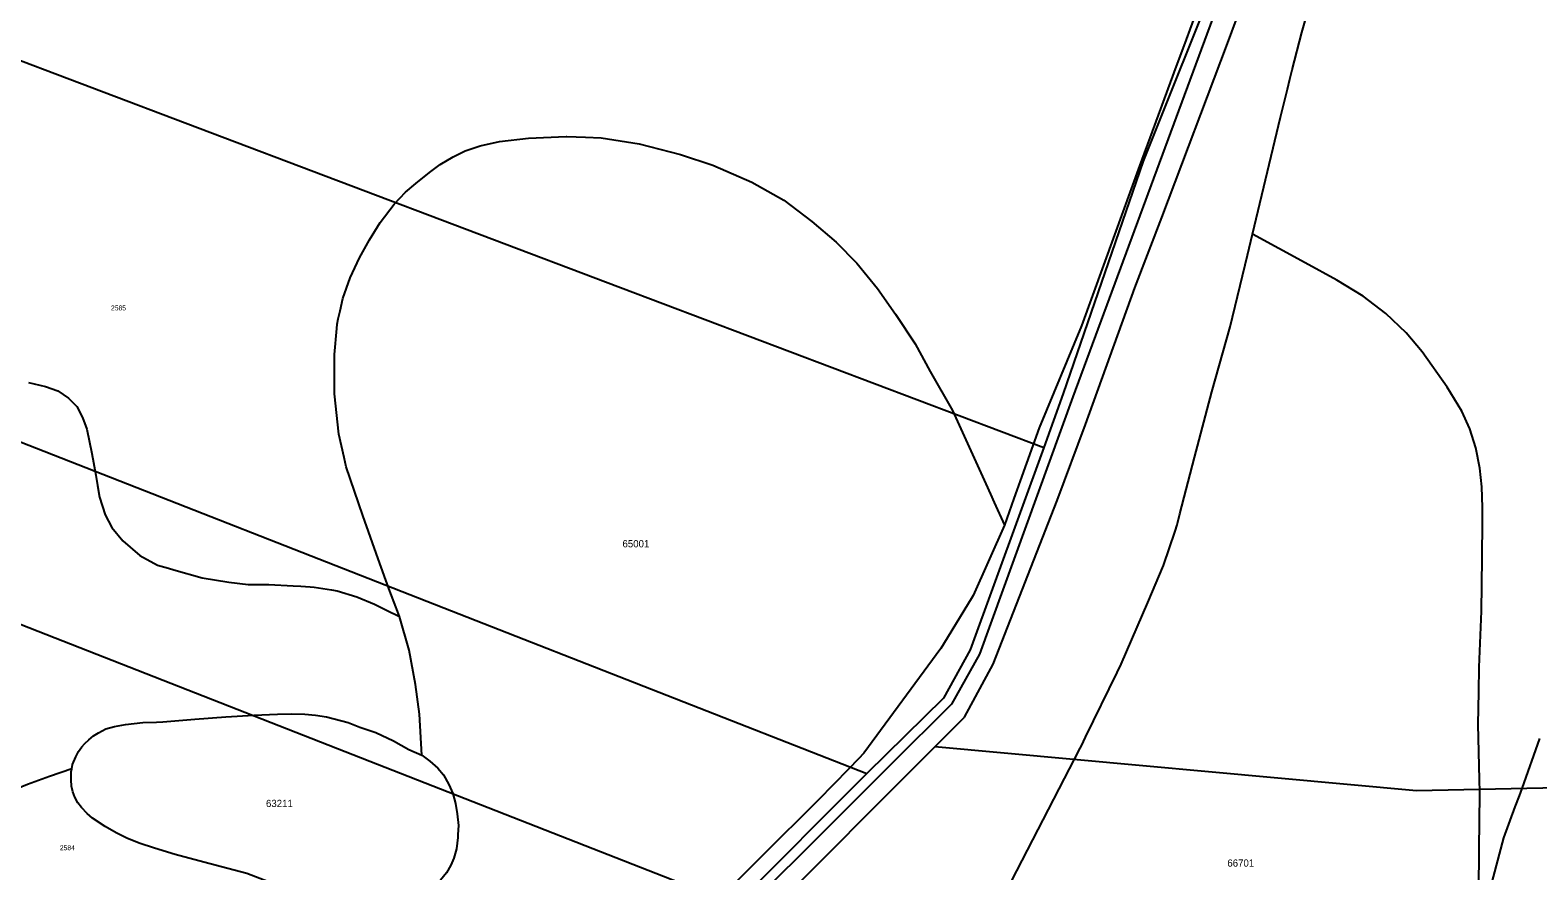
# Model space of a CAD drawing. Extents: x -546762 to -540209, y -1046851 to -1035694.
# Drawn here: x -542629 to -542107, y -1040867 to -1040576 of the extents above; entities that cross this region are included whole.
import ezdxf

# ---------------------------------------------------------------- set-up
doc = ezdxf.new("R2010")
doc.units = 0
for name, color, linetype in [('Vrstva 1', 7, 'Continuous'), ('Vrstva 18', 7, 'Continuous'), ('Vrstva 52', 7, 'Continuous'), ('Vrstva 53', 7, 'Continuous')]:
    doc.layers.add(name, color=color, linetype=linetype)

msp = doc.modelspace()

# ---------------------------------------------------------------- linework, layer by layer
at = {"layer": 'Vrstva 1'}
for points in [[(-542214.77, -1040580.59), (-542166.46, -1040450.5)], [(-542718.05, -1040554.12), (-542571.51, -1040609.6)], [(-542216.84, -1040553.37), (-542243.98, -1040621.28)], [(-542219.97, -1040572.02), (-542268.32, -1040703.05)], [(-542237.51, -1040640.86), (-542214.77, -1040580.59)], [(-542571.51, -1040609.6), (-542424.96, -1040665.09)], [(-542243.98, -1040621.28), (-542271.64, -1040701.87)], [(-542246.9, -1040665.27), (-542237.51, -1040640.86)], [(-542771.1, -1040664.36), (-542627.3, -1040720.75)], [(-542424.96, -1040665.09), (-542278.42, -1040720.57)], [(-542263.98, -1040712.64), (-542246.9, -1040665.27)], [(-542268.32, -1040703.05), (-542300.65, -1040792.15)], [(-542271.64, -1040701.87), (-542278.42, -1040720.57)], [(-542273.81, -1040738.91), (-542263.98, -1040712.64)], [(-542627.3, -1040720.75), (-542483.51, -1040777.13)], [(-542278.42, -1040720.57), (-542303.86, -1040790.68)], [(-542295.94, -1040795.69), (-542273.81, -1040738.91)], [(-542520.39, -1040826.06), (-542655.67, -1040773.02)], [(-542483.51, -1040777.13), (-542339.71, -1040833.51)], [(-542303.86, -1040790.68), (-542313.17, -1040807.39)], [(-542300.65, -1040792.15), (-542310.34, -1040809.54)], [(-542305.89, -1040814.02), (-542295.94, -1040795.69)], [(-542313.17, -1040807.39), (-542339.71, -1040833.51)], [(-542310.34, -1040809.54), (-542331.46, -1040830.53)], [(-542316.11, -1040824.26), (-542305.89, -1040814.02)], [(-542385.1, -1040879.1), (-542520.39, -1040826.06)], [(-542375.24, -1040883.6), (-542316.11, -1040824.26)], [(-542149.27, -1040839.6), (-542316.11, -1040824.26)], [(-542331.46, -1040830.53), (-542402.14, -1040901.08)], [(-542339.71, -1040833.51), (-542385.1, -1040879.1)], [(-542040.03, -1040837.25), (-542149.27, -1040839.6)]]:
    msp.add_lwpolyline(points, dxfattribs=at)
at = {"layer": 'Vrstva 52'}
for points in [[(-542164.17, -1040281.3), (-542162.59, -1040313.22), (-542162.32, -1040318.6), (-542161.89, -1040327.35), (-542161.89, -1040350.2), (-542161.89, -1040353.44), (-542162.98, -1040375.05), (-542165.86, -1040395.45), (-542173.44, -1040425.26), (-542195.2, -1040485.09), (-542201.8, -1040503.71), (-542210.56, -1040528.46), (-542227.02, -1040573.44), (-542229.94, -1040581.38), (-542232.51, -1040588.39), (-542240.85, -1040611.09), (-542245.19, -1040622.89), (-542253.88, -1040646.81), (-542265.32, -1040678.33), (-542280.02, -1040713.71), (-542286.58, -1040732.12), (-542287.75, -1040735.39), (-542288.76, -1040738.22), (-542292.05, -1040747.44)], [(-542206.14, -1040646.59), (-542196.46, -1040606.05), (-542194.03, -1040596.4), (-542193.15, -1040592.91), (-542192.35, -1040589.71), (-542189.08, -1040576.69), (-542179.67, -1040543.74), (-542171.83, -1040521.51), (-542168.2, -1040511.01), (-542165.15, -1040502.22), (-542161.27, -1040491.46), (-542154.4, -1040476.07), (-542144.84, -1040455.59), (-542137.07, -1040440.65), (-542130.51, -1040428.38), (-542123.64, -1040412.09), (-542122.95, -1040410.2), (-542117.51, -1040395.2), (-542113.48, -1040384.15), (-542109.84, -1040370.36), (-542107.19, -1040358.11)], [(-542501.52, -1040779.15), (-542501.89, -1040778.19), (-542503.38, -1040774.3), (-542505.25, -1040769.44), (-542508.98, -1040759.12), (-542514.19, -1040744.16), (-542520.02, -1040727.27), (-542520.74, -1040724.06), (-542522.56, -1040715.91), (-542524.05, -1040701.98), (-542524.05, -1040688.38), (-542523.29, -1040679.28), (-542523.16, -1040677.77), (-542522.75, -1040675.92), (-542522.15, -1040673.19), (-542521.21, -1040668.95), (-542518.67, -1040661.78), (-542515.44, -1040654.77), (-542511.94, -1040648.54), (-542508.27, -1040642.56), (-542503.41, -1040636.24), (-542499.48, -1040632.06), (-542495.9, -1040629.07), (-542491.12, -1040625.22), (-542487.45, -1040622.49), (-542483.01, -1040619.84), (-542478.85, -1040617.77), (-542473.62, -1040615.98), (-542466.9, -1040614.49), (-542456.83, -1040613.35), (-542443.87, -1040612.77), (-542443.54, -1040612.75), (-542437.17, -1040612.99), (-542431.74, -1040613.2), (-542418.59, -1040615.29), (-542404.26, -1040619.03), (-542393.05, -1040622.76), (-542379.46, -1040628.59), (-542368.41, -1040634.87), (-542358.7, -1040642.19), (-542350.33, -1040649.36), (-542343.16, -1040656.69), (-542335.99, -1040665.5), (-542329.72, -1040674.32), (-542323, -1040684.63), (-542317.77, -1040694.2), (-542310, -1040707.75), (-542300.24, -1040729.33), (-542298.52, -1040733.13), (-542296.89, -1040736.73), (-542295.59, -1040739.6), (-542292.05, -1040747.44)], [(-542376.56, -1040980.79), (-542367.94, -1040976.09), (-542359.75, -1040970.8), (-542347.5, -1040960.94), (-542334.7, -1040946.82), (-542320.06, -1040922.76), (-542301.71, -1040892.1), (-542293.13, -1040877.78), (-542265.81, -1040824.74), (-542265.39, -1040823.93), (-542263.94, -1040820.97), (-542252.93, -1040798.52), (-542251.54, -1040795.68), (-542242.39, -1040774.23), (-542236.9, -1040761.42), (-542232.94, -1040749.55), (-542232.19, -1040747.3), (-542232.08, -1040746.89), (-542231.23, -1040743.58), (-542226.18, -1040724.02), (-542220.17, -1040701.27), (-542213.9, -1040678.77), (-542207.89, -1040653.84), (-542206.14, -1040646.59)], [(-542127.79, -1040889.01), (-542127.64, -1040859.67), (-542127.38, -1040840.58), (-542127.39, -1040839.99), (-542127.49, -1040835.62), (-542127.9, -1040816.51), (-542127.75, -1040805.18), (-542127.64, -1040796.64), (-542126.85, -1040777.28), (-542126.59, -1040758.93), (-542126.55, -1040755.77), (-542126.51, -1040753.28), (-542126.49, -1040751.78), (-542126.49, -1040741.32), (-542126.64, -1040734.15), (-542127.39, -1040727.72), (-542128.73, -1040720.7), (-542130.82, -1040714.12), (-542133.66, -1040708), (-542138.74, -1040699.7), (-542147.36, -1040687.41), (-542152.85, -1040680.87), (-542159.91, -1040674.07), (-542167.75, -1040668.06), (-542176.9, -1040662.56), (-542187.92, -1040656.54), (-542206.14, -1040646.59)], [(-542630.07, -1040698.03), (-542624.18, -1040699.4), (-542619.91, -1040700.94), (-542616.16, -1040703.41), (-542613.26, -1040706.4), (-542611.29, -1040710.16), (-542609.84, -1040714.17), (-542608.09, -1040722.65), (-542606.74, -1040730.14), (-542606.11, -1040733.72), (-542605.4, -1040737.74), (-542603.46, -1040743.87), (-542601.16, -1040748.29), (-542597.42, -1040752.92), (-542591.45, -1040758), (-542585.32, -1040761.29), (-542581.54, -1040762.39), (-542579.65, -1040762.94), (-542569.94, -1040765.78), (-542560.68, -1040767.27)], [(-542292.05, -1040747.44), (-542302.83, -1040771.85), (-542303.21, -1040772.48), (-542313.15, -1040788.67), (-542314.07, -1040790.16), (-542340.73, -1040826.51), (-542342.58, -1040828.42), (-542346.03, -1040831.98), (-542356.41, -1040842.71), (-542376.19, -1040862.32), (-542385.69, -1040871.74), (-542392.57, -1040879.45), (-542414.18, -1040903.65), (-542429.61, -1040921.43), (-542442.4, -1040939.21)], [(-542560.68, -1040767.27), (-542553.96, -1040768.02), (-542550.37, -1040768.02), (-542546.79, -1040768.02), (-542538.42, -1040768.47), (-542535.73, -1040768.63), (-542532.43, -1040768.83), (-542531.1, -1040768.91), (-542525.07, -1040769.94), (-542523.19, -1040770.26), (-542516.31, -1040772.35), (-542510.19, -1040774.89), (-542506.1, -1040776.9), (-542501.52, -1040779.15)], [(-542493.86, -1040827.2), (-542494.61, -1040813), (-542495.95, -1040802.69), (-542498.23, -1040790.81), (-542501.52, -1040779.15)], [(-542615.09, -1040831.94), (-542614.77, -1040830.41), (-542613.65, -1040827.78), (-542612.69, -1040825.9), (-542611.56, -1040824.34), (-542610.49, -1040823.12), (-542609.17, -1040821.85), (-542607.52, -1040820.48), (-542605.76, -1040819.41), (-542603.22, -1040818.09), (-542600.2, -1040817.21), (-542596.44, -1040816.53), (-542590.49, -1040815.89), (-542585.68, -1040815.69), (-542583.57, -1040815.6), (-542572.43, -1040814.71), (-542561.68, -1040813.86), (-542551.95, -1040813.35), (-542543.75, -1040813), (-542539.12, -1040812.88), (-542534.34, -1040812.98), (-542530.59, -1040813.27), (-542526.83, -1040813.86), (-542519.37, -1040815.86), (-542515.27, -1040817.47), (-542509.76, -1040819.37), (-542503.66, -1040822.25), (-542498.3, -1040825.18), (-542493.86, -1040827.2)], [(-542127.79, -1040889.01), (-542119.02, -1040855.8), (-542115.09, -1040845.12), (-542113.68, -1040841.28), (-542112.75, -1040838.77), (-542106.62, -1040821.43)], [(-542493.86, -1040827.2), (-542491.06, -1040829.28), (-542488.24, -1040831.67), (-542486.36, -1040833.97), (-542484.49, -1040837.3), (-542483.12, -1040840.46), (-542482.18, -1040843.88), (-542481.58, -1040847.55), (-542481.16, -1040851.56), (-542481.29, -1040854.68), (-542481.33, -1040855.75), (-542481.84, -1040859.59), (-542482.69, -1040862.92), (-542483.8, -1040865.31), (-542485.25, -1040867.96), (-542487.3, -1040870.52), (-542489.61, -1040872.83), (-542493.19, -1040875.73), (-542496.52, -1040877.78), (-542500.11, -1040879.4), (-542503.09, -1040880.52), (-542507.45, -1040881.45)], [(-542615.09, -1040831.94), (-542622.74, -1040834.63), (-542630.36, -1040837.32), (-542637.68, -1040840.31), (-542650.35, -1040845.79)], [(-542514.79, -1040881.63), (-542519.57, -1040881.11), (-542523.83, -1040880.09), (-542532.28, -1040877.27), (-542546.88, -1040871.04), (-542554.48, -1040868.17), (-542560.96, -1040866.47), (-542569.33, -1040864.25), (-542579.23, -1040861.6), (-542586.4, -1040859.38), (-542591.68, -1040857.72), (-542595.97, -1040855.91), (-542599.72, -1040854.11), (-542603.53, -1040851.96), (-542607.92, -1040849.03), (-542609.7, -1040847.4), (-542611.7, -1040845.35), (-542612.97, -1040843.69), (-542614.04, -1040841.69), (-542614.67, -1040839.88), (-542615.11, -1040837.88), (-542615.31, -1040835.73), (-542615.31, -1040833), (-542615.09, -1040831.94)]]:
    msp.add_lwpolyline(points, dxfattribs=at)

# ---------------------------------------------------------------- texts
at = {"layer": 'Vrstva 18'}
for s, p in [('2585', (-542601.48, -1040673.04)), ('2584', (-542619.19, -1040860.13))]:
    msp.add_text(s, height=1.7, dxfattribs=at).set_placement(p)
at = {"layer": 'Vrstva 53'}
for s, p in [('65001', (-542424.32, -1040755.15)), ('63211', (-542547.79, -1040845.16)), ('66701', (-542214.82, -1040865.82))]:
    msp.add_text(s, height=2.5, dxfattribs=at).set_placement(p)

doc.saveas('drawing.dxf')
